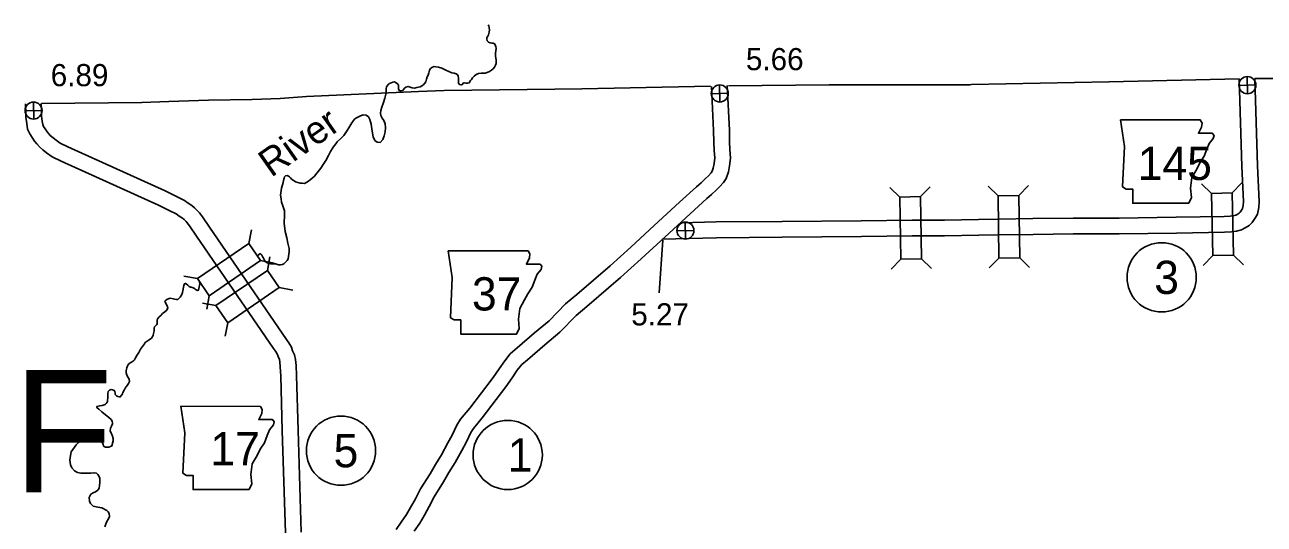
# Model space of a CAD drawing. Extents: x -939622 to -934222, y 1383701 to 1385301.
# Drawn here: x -935997.4 to -935926.5, y 1384473.1 to 1384501.7 of the extents above; entities that cross this region are included whole.
import ezdxf

# ---------------------------------------------------------------- set-up
doc = ezdxf.new("R2010")
doc.units = 0
for name, color, linetype in [('Default', 7, 'Continuous'), ('Level 10', 7, 'Continuous'), ('Level 2', 7, 'Continuous'), ('Level 20', 7, 'Continuous'), ('Level 21', 7, 'Continuous'), ('Level 25', 7, 'Continuous'), ('Level 26', 7, 'Continuous'), ('Level 27', 7, 'Continuous'), ('Level 9', 7, 'Continuous')]:
    doc.layers.add(name, color=color, linetype=linetype)

msp = doc.modelspace()

# ---------------------------------------------------------------- linework, layer by layer
at = {"layer": 'Level 10'}
for points in [[(-935927.921, 1384498.631), (-935927.771, 1384493.615), (-935927.681, 1384491.617), (-935927.7, 1384491.378), (-935927.734, 1384491.204), (-935927.755, 1384491.167), (-935927.868, 1384490.998), (-935927.924, 1384490.945), (-935928.034, 1384490.872), (-935928.12, 1384490.829), (-935928.258, 1384490.791), (-935928.437, 1384490.766), (-935928.781, 1384490.757), (-935931.52, 1384490.704), (-935934.791, 1384490.655), (-935937.422, 1384490.653), (-935939.72, 1384490.629), (-935941.657, 1384490.606), (-935942.837, 1384490.587), (-935944.787, 1384490.549), (-935946.63, 1384490.546), (-935949.539, 1384490.497)], [(-935927.021, 1384498.658), (-935926.871, 1384493.649), (-935926.78, 1384491.603), (-935926.807, 1384491.257), (-935926.879, 1384490.887), (-935926.989, 1384490.693), (-935927.176, 1384490.414), (-935927.361, 1384490.239), (-935927.581, 1384490.093), (-935927.797, 1384489.984), (-935928.076, 1384489.908), (-935928.362, 1384489.867), (-935928.761, 1384489.857), (-935931.505, 1384489.804), (-935934.784, 1384489.755), (-935937.417, 1384489.753), (-935939.71, 1384489.729), (-935941.645, 1384489.706), (-935942.821, 1384489.687), (-935944.777, 1384489.649), (-935946.621, 1384489.646), (-935949.524, 1384489.598)], [(-935976.143, 1384472.828), (-935975.847, 1384473.263), (-935975.543, 1384473.691), (-935975.315, 1384474.09), (-935975.045, 1384474.587), (-935974.741, 1384475.155), (-935974.202, 1384476.024), (-935973.895, 1384476.549), (-935973.553, 1384477.112), (-935973.182, 1384477.792), (-935972.941, 1384478.232), (-935972.799, 1384478.526), (-935972.672, 1384478.802), (-935972.461, 1384479.15), (-935971.934, 1384479.779), (-935970.601, 1384481.53), (-935970.252, 1384482.037), (-935969.935, 1384482.487), (-935969.615, 1384482.891), (-935969.229, 1384483.233), (-935968.221, 1384484.094), (-935967.39, 1384484.784), (-935966.454, 1384485.745), (-935965.813, 1384486.288), (-935963.91, 1384487.933), (-935962.727, 1384488.997), (-935961.385, 1384490.237), (-935959.928, 1384491.567), (-935958.965, 1384492.456), (-935958.7, 1384492.676), (-935958.447, 1384492.925), (-935958.281, 1384493.08), (-935958.13, 1384493.246), (-935958.068, 1384493.34), (-935958.001, 1384493.525), (-935957.961, 1384493.775), (-935957.915, 1384494.106), (-935957.949, 1384494.528), (-935957.968, 1384494.997), (-935957.984, 1384495.667), (-935958.106, 1384498.2)], [(-935975.108, 1384472.749), (-935974.783, 1384473.207), (-935974.529, 1384473.652), (-935974.253, 1384474.159), (-935973.961, 1384474.705), (-935973.431, 1384475.56), (-935973.122, 1384476.089), (-935972.773, 1384476.662), (-935972.392, 1384477.361), (-935972.141, 1384477.82), (-935971.985, 1384478.141), (-935971.876, 1384478.38), (-935971.727, 1384478.625), (-935971.231, 1384479.217), (-935969.872, 1384481.002), (-935969.514, 1384481.523), (-935969.214, 1384481.947), (-935968.958, 1384482.27), (-935968.638, 1384482.554), (-935967.641, 1384483.406), (-935966.779, 1384484.122), (-935965.839, 1384485.086), (-935965.228, 1384485.605), (-935963.315, 1384487.258), (-935962.121, 1384488.332), (-935960.776, 1384489.574), (-935959.32, 1384490.904), (-935958.371, 1384491.779), (-935958.096, 1384492.008), (-935957.825, 1384492.274), (-935957.639, 1384492.447), (-935957.417, 1384492.693), (-935957.258, 1384492.933), (-935957.126, 1384493.298), (-935957.071, 1384493.642), (-935957.01, 1384494.08), (-935957.05, 1384494.582), (-935957.069, 1384495.026), (-935957.084, 1384495.699), (-935957.207, 1384498.244)], [(-935997.341, 1384497.198), (-935997.34, 1384497.179)], [(-935997.34, 1384497.179), (-935997.323, 1384496.675), (-935997.32, 1384496.431), (-935997.276, 1384496.079), (-935997.224, 1384495.757), (-935997.102, 1384495.488), (-935996.968, 1384495.268), (-935996.831, 1384495.071), (-935996.704, 1384494.902), (-935996.546, 1384494.733), (-935996.344, 1384494.566), (-935996.145, 1384494.4), (-935995.82, 1384494.171), (-935995.295, 1384493.923), (-935993.319, 1384493.03)], [(-935996.441, 1384497.21), (-935996.423, 1384496.696), (-935996.42, 1384496.494), (-935996.384, 1384496.206), (-935996.355, 1384496.019), (-935996.305, 1384495.909), (-935996.214, 1384495.76), (-935996.102, 1384495.599), (-935996.014, 1384495.482), (-935995.928, 1384495.39), (-935995.769, 1384495.259), (-935995.596, 1384495.115), (-935995.365, 1384494.951), (-935994.917, 1384494.74), (-935992.948, 1384493.85)], [(-935981.571, 1384472.677), (-935981.755, 1384478.53), (-935981.847, 1384481.659), (-935981.87, 1384482.217), (-935981.908, 1384482.568), (-935981.96, 1384482.842), (-935982.064, 1384483.071), (-935982.134, 1384483.262), (-935982.278, 1384483.522), (-935982.418, 1384483.716), (-935986.817, 1384490.142), (-935987.228, 1384490.735), (-935987.388, 1384490.957), (-935987.516, 1384491.098), (-935987.674, 1384491.244), (-935987.832, 1384491.38), (-935988.032, 1384491.507), (-935988.246, 1384491.673), (-935988.698, 1384491.889), (-935989.348, 1384492.216), (-935992.948, 1384493.85)], [(-935982.471, 1384472.65), (-935982.654, 1384478.503), (-935982.747, 1384481.627), (-935982.768, 1384482.151), (-935982.799, 1384482.436), (-935982.824, 1384482.568), (-935982.897, 1384482.729), (-935982.956, 1384482.888), (-935983.039, 1384483.039), (-935983.153, 1384483.197), (-935987.558, 1384489.631), (-935987.963, 1384490.215), (-935988.089, 1384490.391), (-935988.156, 1384490.464), (-935988.273, 1384490.572), (-935988.369, 1384490.655), (-935988.551, 1384490.771), (-935988.721, 1384490.902), (-935989.095, 1384491.081), (-935989.737, 1384491.404), (-935993.32, 1384493.03)], [(-935949.536, 1384490.497), (-935954.069, 1384490.459), (-935957.838, 1384490.437), (-935959.848, 1384490.387)], [(-935949.528, 1384489.597), (-935954.062, 1384489.559), (-935957.824, 1384489.537), (-935960.926, 1384489.459)]]:
    msp.add_lwpolyline(points, dxfattribs=at)
at = {"layer": 'Level 2'}
for points in [[(-935927.924, 1384498.634), (-935935.363, 1384498.463), (-935935.384, 1384498.462), (-935943.242, 1384498.306), (-935943.335, 1384498.296), (-935949.891, 1384498.294)], [(-935911.631, 1384498.916), (-935919.506, 1384498.748), (-935919.56, 1384498.751), (-935924.946, 1384498.648), (-935927.02, 1384498.645)], [(-935958.165, 1384498.211), (-935959.08, 1384498.191), (-935965.523, 1384498.05), (-935967.064, 1384498.036), (-935973.392, 1384497.968), (-935974.857, 1384497.912), (-935981.268, 1384497.624), (-935982.779, 1384497.5), (-935984.372, 1384497.449), (-935986.878, 1384497.401), (-935989.152, 1384497.334), (-935990.695, 1384497.284), (-935996.428, 1384497.211)], [(-935949.891, 1384498.294), (-935951.376, 1384498.286), (-935957.13, 1384498.227)]]:
    msp.add_lwpolyline(points, dxfattribs=at)
at = {"layer": 'Level 20'}
for p, q in [((-935947.342, 1384491.866), (-935947.911, 1384492.417)), ((-935946.154, 1384491.886), (-935945.603, 1384492.455)), ((-935941.706, 1384491.937), (-935942.273, 1384492.491)), ((-935940.518, 1384491.952), (-935939.965, 1384492.518)), ((-935929.508, 1384492.075), (-935930.078, 1384492.624)), ((-935928.32, 1384492.098), (-935927.771, 1384492.669)), ((-935984.564, 1384489.209), (-935984.418, 1384489.987)), ((-935929.439, 1384488.512), (-935929.988, 1384487.941)), ((-935928.251, 1384488.535), (-935927.68, 1384487.986)), ((-935983.893, 1384488.229), (-935983.114, 1384488.083)), ((-935983.507, 1384487.665), (-935983.362, 1384488.444)), ((-935947.282, 1384488.303), (-935947.833, 1384487.733)), ((-935946.095, 1384488.322), (-935945.525, 1384487.772)), ((-935941.663, 1384488.374), (-935942.217, 1384487.807)), ((-935940.476, 1384488.388), (-935939.909, 1384487.835)), ((-935987.505, 1384487.196), (-935988.283, 1384487.341)), ((-935982.836, 1384486.685), (-935982.058, 1384486.539)), ((-935986.448, 1384485.652), (-935987.227, 1384485.798)), ((-935986.834, 1384486.215), (-935986.979, 1384485.437)), ((-935985.777, 1384484.672), (-935985.923, 1384483.893))]:
    msp.add_line(p, q, dxfattribs=at)
for points in [[(-935928.251, 1384488.535), (-935928.32, 1384492.098), (-935929.508, 1384492.075), (-935929.439, 1384488.512)], [(-935947.342, 1384491.866), (-935947.282, 1384488.303), (-935946.095, 1384488.322), (-935946.154, 1384491.886)], [(-935941.706, 1384491.937), (-935941.663, 1384488.374), (-935940.476, 1384488.388), (-935940.518, 1384491.952)], [(-935986.834, 1384486.215), (-935983.893, 1384488.229), (-935984.564, 1384489.209), (-935987.505, 1384487.196)], [(-935983.507, 1384487.665), (-935986.448, 1384485.652), (-935985.777, 1384484.672), (-935982.836, 1384486.685)]]:
    msp.add_lwpolyline(points, close=True, dxfattribs=at)
at = {"layer": 'Level 21'}
for points in [[(-935934.718, 1384496.277), (-935934.489, 1384494.754), (-935934.591, 1384492.445), (-935934.388, 1384492.318), (-935934.007, 1384492.318), (-935934.007, 1384491.506), (-935930.81, 1384491.506), (-935930.657, 1384491.836), (-935930.708, 1384492.369), (-935930.632, 1384492.978), (-935930.353, 1384493.46), (-935930.175, 1384493.815), (-935929.921, 1384494.196), (-935929.769, 1384494.602), (-935929.642, 1384494.932), (-935929.414, 1384495.211), (-935929.363, 1384495.389), (-935929.465, 1384495.515), (-935930.251, 1384495.515), (-935930.074, 1384495.871), (-935930.048, 1384496.099), (-935930.153, 1384496.275)], [(-935973.161, 1384488.789), (-935972.932, 1384487.267), (-935973.034, 1384484.957), (-935972.831, 1384484.831), (-935972.45, 1384484.831), (-935972.45, 1384484.018), (-935969.253, 1384484.018), (-935969.1, 1384484.348), (-935969.151, 1384484.881), (-935969.075, 1384485.49), (-935968.796, 1384485.972), (-935968.618, 1384486.328), (-935968.364, 1384486.708), (-935968.212, 1384487.114), (-935968.085, 1384487.444), (-935967.857, 1384487.723), (-935967.806, 1384487.901), (-935967.908, 1384488.028), (-935968.694, 1384488.028), (-935968.517, 1384488.383), (-935968.491, 1384488.612), (-935968.597, 1384488.787)], [(-935988.467, 1384479.886), (-935988.239, 1384478.363), (-935988.34, 1384476.054), (-935988.137, 1384475.927), (-935987.757, 1384475.927), (-935987.757, 1384475.115), (-935984.559, 1384475.115), (-935984.407, 1384475.445), (-935984.458, 1384475.978), (-935984.381, 1384476.587), (-935984.102, 1384477.069), (-935983.925, 1384477.424), (-935983.671, 1384477.805), (-935983.519, 1384478.211), (-935983.392, 1384478.541), (-935983.163, 1384478.82), (-935983.113, 1384478.998), (-935983.214, 1384479.124), (-935984.001, 1384479.124), (-935983.823, 1384479.48), (-935983.798, 1384479.708), (-935983.903, 1384479.884)]]:
    msp.add_lwpolyline(points, close=True, dxfattribs=at)
at = {"layer": 'Level 25'}
msp.add_line((-935961.094, 1384486.375), (-935960.883, 1384489.394), dxfattribs=at)
at = {"layer": 'Level 26'}
for p, q in [((-935927.444, 1384497.779), (-935927.466, 1384498.755)), ((-935958.121, 1384497.781), (-935957.145, 1384497.803)), ((-935957.622, 1384497.304), (-935957.644, 1384498.28)), ((-935927.943, 1384498.256), (-935926.967, 1384498.278)), ((-935996.871, 1384496.326), (-935996.893, 1384497.302)), ((-935997.37, 1384496.803), (-935996.394, 1384496.825)), ((-935960.085, 1384489.931), (-935959.108, 1384489.953)), ((-935959.585, 1384489.454), (-935959.608, 1384490.43))]:
    msp.add_line(p, q, dxfattribs=at)
for centre in [(-935927.455, 1384498.267), (-935957.633, 1384497.792), (-935996.882, 1384496.814), (-935959.596, 1384489.942)]:
    msp.add_circle(centre, 0.488, dxfattribs=at)
at = {"layer": 'Level 27'}
for centre in [(-935932.356, 1384487.268), (-935979.297, 1384477.346), (-935969.761, 1384477.103)]:
    msp.add_circle(centre, 1.98, dxfattribs=at)
at = {"layer": 'Level 9'}
for points in [[(-935970.878, 1384501.725), (-935970.85, 1384501.66), (-935970.822, 1384501.547), (-935970.809, 1384501.442), (-935970.815, 1384501.307), (-935970.836, 1384501.228), (-935970.866, 1384501.151), (-935970.908, 1384501.077), (-935970.938, 1384501.016), (-935970.949, 1384500.991), (-935970.958, 1384500.921), (-935970.936, 1384500.814), (-935970.852, 1384500.73), (-935970.763, 1384500.683), (-935970.666, 1384500.663), (-935970.585, 1384500.669), (-935970.512, 1384500.636), (-935970.474, 1384500.58)], [(-935970.474, 1384500.58), (-935970.433, 1384500.464), (-935970.426, 1384500.38), (-935970.441, 1384500.214), (-935970.451, 1384500.111), (-935970.466, 1384499.951), (-935970.443, 1384499.817), (-935970.415, 1384499.719), (-935970.413, 1384499.61), (-935970.43, 1384499.51), (-935970.465, 1384499.412), (-935970.512, 1384499.305), (-935970.586, 1384499.212), (-935970.693, 1384499.12), (-935970.801, 1384499.046), (-935970.94, 1384498.986), (-935971.053, 1384498.961), (-935971.164, 1384498.956), (-935971.284, 1384498.963), (-935971.436, 1384498.939), (-935971.574, 1384498.87), (-935971.682, 1384498.787), (-935971.773, 1384498.681), (-935971.836, 1384498.6), (-935971.881, 1384498.526), (-935971.966, 1384498.405), (-935972.061, 1384498.38), (-935972.148, 1384498.376), (-935972.23, 1384498.4), (-935972.29, 1384498.392), (-935972.364, 1384498.304), (-935972.426, 1384498.284), (-935972.52, 1384498.31), (-935972.572, 1384498.389), (-935972.584, 1384498.533), (-935972.57, 1384498.651), (-935972.594, 1384498.795), (-935972.63, 1384498.856), (-935972.713, 1384498.913), (-935972.828, 1384498.95), (-935972.952, 1384498.969), (-935973.13, 1384499.049), (-935973.295, 1384499.13), (-935973.533, 1384499.244), (-935973.713, 1384499.305), (-935973.864, 1384499.326), (-935973.972, 1384499.328), (-935974.055, 1384499.294), (-935974.102, 1384499.277), (-935974.128, 1384499.264), (-935974.183, 1384499.214), (-935974.234, 1384499.127), (-935974.272, 1384498.969), (-935974.312, 1384498.847), (-935974.362, 1384498.74), (-935974.402, 1384498.609), (-935974.453, 1384498.465), (-935974.517, 1384498.357), (-935974.575, 1384498.288), (-935974.771, 1384498.172), (-935974.968, 1384498.137), (-935975.095, 1384498.101), (-935975.225, 1384498.111), (-935975.349, 1384498.151), (-935975.462, 1384498.197), (-935975.589, 1384498.15), (-935975.688, 1384498.068), (-935975.762, 1384497.962), (-935975.854, 1384497.94), (-935975.944, 1384497.952), (-935976.008, 1384498.039), (-935976.003, 1384498.157), (-935976.011, 1384498.265), (-935976.062, 1384498.353), (-935976.14, 1384498.41), (-935976.231, 1384498.449), (-935976.33, 1384498.433), (-935976.434, 1384498.407), (-935976.519, 1384498.362), (-935976.583, 1384498.32), (-935976.646, 1384498.245), (-935976.688, 1384498.174), (-935976.714, 1384498.058), (-935976.722, 1384497.971), (-935976.722, 1384497.905), (-935976.719, 1384497.823)], [(-935976.719, 1384497.823), (-935976.785, 1384497.526), (-935976.871, 1384497.281), (-935976.971, 1384497.009), (-935977.023, 1384496.817), (-935977.047, 1384496.663), (-935977.026, 1384496.525), (-935976.948, 1384496.375), (-935976.844, 1384496.238), (-935976.764, 1384496.057), (-935976.743, 1384495.832), (-935976.767, 1384495.603), (-935976.82, 1384495.363), (-935976.908, 1384495.163), (-935977.051, 1384494.989), (-935977.229, 1384495.011), (-935977.362, 1384495.108), (-935977.448, 1384495.309), (-935977.499, 1384495.527), (-935977.535, 1384495.767), (-935977.576, 1384496.036), (-935977.644, 1384496.304), (-935977.729, 1384496.457), (-935977.849, 1384496.542), (-935978.027, 1384496.562), (-935978.187, 1384496.51)], [(-935978.187, 1384496.51), (-935978.441, 1384496.385), (-935978.546, 1384496.299), (-935978.622, 1384496.197), (-935978.682, 1384496.107), (-935978.841, 1384495.821), (-935978.94, 1384495.678), (-935979.141, 1384495.396), (-935979.296, 1384495.227), (-935979.51, 1384495.023), (-935979.601, 1384494.917), (-935979.74, 1384494.727), (-935979.811, 1384494.619), (-935979.898, 1384494.465), (-935980.008, 1384494.235), (-935980.159, 1384493.961), (-935980.317, 1384493.722), (-935980.447, 1384493.521), (-935980.68, 1384493.226), (-935980.812, 1384493.067), (-935980.944, 1384492.938), (-935981.054, 1384492.84), (-935981.162, 1384492.767), (-935981.25, 1384492.718), (-935981.344, 1384492.666), (-935981.409, 1384492.648), (-935981.511, 1384492.65), (-935981.634, 1384492.66), (-935981.774, 1384492.697), (-935981.899, 1384492.743), (-935981.972, 1384492.785), (-935982.04, 1384492.824), (-935982.123, 1384492.881), (-935982.189, 1384492.957), (-935982.24, 1384493.012), (-935982.292, 1384493.055), (-935982.384, 1384493.093), (-935982.473, 1384493.074), (-935982.525, 1384493.012), (-935982.557, 1384492.936), (-935982.585, 1384492.811), (-935982.596, 1384492.708), (-935982.596, 1384492.705), (-935982.699, 1384492.37), (-935982.754, 1384491.967), (-935982.728, 1384491.761), (-935982.699, 1384491.575), (-935982.616, 1384491.365), (-935982.529, 1384491.082), (-935982.531, 1384490.824), (-935982.557, 1384490.371), (-935982.492, 1384489.883), (-935982.405, 1384489.528), (-935982.33, 1384489.221), (-935982.269, 1384488.917), (-935982.267, 1384488.721), (-935982.293, 1384488.467), (-935982.314, 1384488.325), (-935982.376, 1384488.226), (-935982.48, 1384488.132), (-935982.572, 1384488.046), (-935982.651, 1384488.001), (-935982.761, 1384487.979), (-935982.879, 1384487.992), (-935983.049, 1384488.045), (-935983.187, 1384488.045), (-935983.247, 1384488.046), (-935983.331, 1384488.046), (-935983.407, 1384488.067), (-935983.464, 1384488.082), (-935983.534, 1384488.11), (-935983.562, 1384488.126), (-935983.612, 1384488.164), (-935983.656, 1384488.222), (-935983.692, 1384488.287), (-935983.737, 1384488.372), (-935983.766, 1384488.428), (-935983.833, 1384488.528), (-935983.868, 1384488.568), (-935983.887, 1384488.589), (-935983.918, 1384488.606), (-935983.96, 1384488.607), (-935983.986, 1384488.594), (-935984.037, 1384488.516), (-935984.038, 1384488.511)], [(-935987.416, 1384487.086), (-935987.389, 1384486.989), (-935987.371, 1384486.911), (-935987.39, 1384486.793), (-935987.408, 1384486.723), (-935987.42, 1384486.629), (-935987.446, 1384486.538), (-935987.496, 1384486.524), (-935987.588, 1384486.562), (-935987.631, 1384486.588), (-935987.677, 1384486.631), (-935987.751, 1384486.667), (-935987.809, 1384486.689), (-935987.863, 1384486.702), (-935987.905, 1384486.706), (-935987.973, 1384486.745), (-935988.066, 1384486.817), (-935988.15, 1384486.891), (-935988.199, 1384486.923), (-935988.258, 1384486.902), (-935988.293, 1384486.792), (-935988.358, 1384486.398), (-935988.412, 1384486.252), (-935988.49, 1384486.125), (-935988.585, 1384486.034), (-935988.629, 1384486.008), (-935988.704, 1384485.996), (-935988.892, 1384486.045), (-935989.067, 1384486.071), (-935989.217, 1384486.011), (-935989.314, 1384485.962), (-935989.369, 1384485.9), (-935989.315, 1384485.772), (-935989.241, 1384485.637), (-935989.209, 1384485.53), (-935989.255, 1384485.395), (-935989.367, 1384485.286), (-935989.505, 1384485.196), (-935989.608, 1384485.092), (-935989.692, 1384485.007), (-935989.774, 1384484.905), (-935989.804, 1384484.828), (-935989.816, 1384484.752), (-935989.816, 1384484.683), (-935989.819, 1384484.599), (-935989.85, 1384484.546), (-935989.907, 1384484.49), (-935989.962, 1384484.436), (-935989.992, 1384484.366), (-935989.992, 1384484.285), (-935989.989, 1384484.207), (-935990.015, 1384484.046), (-935990.041, 1384483.946), (-935990.145, 1384483.788), (-935990.271, 1384483.698), (-935990.387, 1384483.624), (-935990.495, 1384483.539), (-935990.546, 1384483.461), (-935990.764, 1384483.154), (-935990.852, 1384482.958), (-935990.968, 1384482.8), (-935991.05, 1384482.67), (-935991.113, 1384482.538), (-935991.166, 1384482.497), (-935991.28, 1384482.42), (-935991.414, 1384482.327), (-935991.491, 1384482.243), (-935991.551, 1384482.09), (-935991.572, 1384482.017), (-935991.588, 1384481.911), (-935991.59, 1384481.869), (-935991.584, 1384481.797), (-935991.546, 1384481.678), (-935991.468, 1384481.527), (-935991.413, 1384481.433)], [(-935991.413, 1384481.433), (-935991.402, 1384481.31), (-935991.451, 1384481.185), (-935991.527, 1384481.076), (-935991.638, 1384480.924), (-935991.708, 1384480.81), (-935991.772, 1384480.675), (-935991.804, 1384480.599), (-935991.838, 1384480.546), (-935991.926, 1384480.419), (-935991.983, 1384480.423), (-935992.065, 1384480.443), (-935992.135, 1384480.483), (-935992.211, 1384480.57), (-935992.215, 1384480.663), (-935992.23, 1384480.735), (-935992.265, 1384480.784), (-935992.372, 1384480.837), (-935992.453, 1384480.846), (-935992.538, 1384480.803), (-935992.607, 1384480.728), (-935992.63, 1384480.622), (-935992.64, 1384480.438), (-935992.659, 1384480.166), (-935992.676, 1384480.132), (-935992.723, 1384480.046), (-935992.79, 1384479.989), (-935992.952, 1384479.932), (-935993.099, 1384479.914), (-935993.256, 1384479.88), (-935993.256, 1384479.817), (-935993.157, 1384479.721), (-935992.97, 1384479.57), (-935992.777, 1384479.394), (-935992.601, 1384479.257), (-935992.451, 1384479.124), (-935992.385, 1384479.031), (-935992.359, 1384478.92), (-935992.372, 1384478.878), (-935992.418, 1384478.752), (-935992.485, 1384478.632), (-935992.5, 1384478.49), (-935992.418, 1384478.31), (-935992.382, 1384478.227), (-935992.329, 1384478.052), (-935992.327, 1384477.91), (-935992.396, 1384477.624), (-935992.484, 1384477.585), (-935992.579, 1384477.557), (-935992.701, 1384477.543), (-935992.776, 1384477.546), (-935992.85, 1384477.579), (-935992.875, 1384477.614), (-935992.909, 1384477.715), (-935992.952, 1384477.812), (-935993.026, 1384477.927), (-935993.145, 1384478.045), (-935993.318, 1384478.107), (-935993.463, 1384478.135), (-935993.578, 1384478.148), (-935993.745, 1384478.129), (-935993.922, 1384478.065), (-935994.036, 1384477.991), (-935994.159, 1384477.932), (-935994.305, 1384477.823), (-935994.443, 1384477.688), (-935994.727, 1384477.288), (-935994.778, 1384477.076), (-935994.809, 1384476.797), (-935994.771, 1384476.54), (-935994.689, 1384476.363), (-935994.547, 1384476.197), (-935994.363, 1384476.096), (-935994.178, 1384476.056), (-935993.981, 1384476.064), (-935993.768, 1384476.063), (-935993.606, 1384476.067), (-935993.43, 1384476.083), (-935993.285, 1384476.056), (-935993.207, 1384475.987), (-935993.136, 1384475.86), (-935993.101, 1384475.747), (-935993.089, 1384475.516), (-935993.106, 1384475.35), (-935993.139, 1384475.201), (-935993.212, 1384475.093), (-935993.334, 1384475), (-935993.469, 1384474.932), (-935993.61, 1384474.857), (-935993.708, 1384474.675), (-935993.69, 1384474.462), (-935993.634, 1384474.326), (-935993.468, 1384474.173), (-935993.208, 1384474.121), (-935992.976, 1384474.076), (-935992.7, 1384473.928), (-935992.621, 1384473.85), (-935992.564, 1384473.756), (-935992.544, 1384473.57), (-935992.579, 1384473.481), (-935992.711, 1384473.25)], [(-935992.711, 1384473.25), (-935992.808, 1384472.981)]]:
    msp.add_lwpolyline(points, dxfattribs=at)

# ---------------------------------------------------------------- texts
at = {"layer": 'Default'}
msp.add_text('WOODRUFF', height=7, dxfattribs=at).set_placement((-936047.465, 1384474.967))
at = {"layer": 'Level 21'}
for s, p in [('145', (-935933.725, 1384492.84)), ('37', (-935971.808, 1384485.372)), ('17', (-935986.772, 1384476.506))]:
    msp.add_text(s, height=1.9008, dxfattribs=at).set_placement(p)
at = {"layer": 'Level 25'}
for s, p in [('5.66', (-935956.137, 1384499.125)), ('6.89', (-935995.9, 1384498.209)), ('5.27', (-935962.693, 1384484.516))]:
    msp.add_text(s, height=1.2672, dxfattribs=at).set_placement(p)
at = {"layer": 'Level 27'}
for s, p in [('3', (-935932.782, 1384486.318)), ('5', (-935979.723, 1384476.396)), ('1', (-935969.761, 1384476.153))]:
    msp.add_text(s, height=1.901, dxfattribs=at).set_placement(p)
at = {"layer": 'Level 9'}
msp.add_text('River', height=1.584, rotation=35, dxfattribs=at).set_placement((-935983.294, 1384492.953))

doc.saveas('drawing.dxf')
